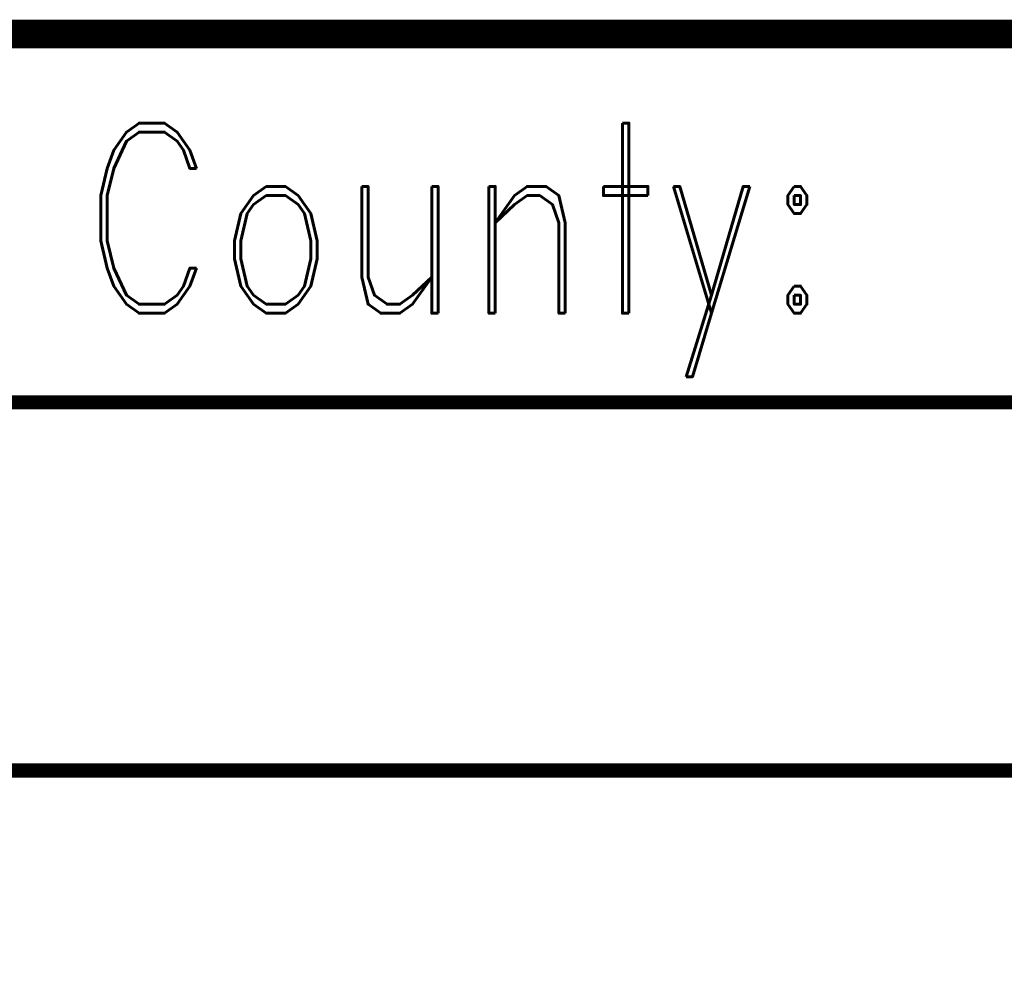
# Model space of a CAD drawing. Extents: x -2 to 113, y -136 to 16.
# Tile 479 of 541: x 55.95 to 63.03, y 3.54 to 10.35. Entities that reach past the tile are written whole.
import ezdxf
from ezdxf.enums import TextEntityAlignment as Align

# ---------------------------------------------------------------- set-up
doc = ezdxf.new("R2010")
doc.units = 0
doc.header["$MEASUREMENT"] = 0
doc.linetypes.add('SOLID', pattern=[0])
doc.layers.get('0').update_dxf_attribs({"linetype": 'SOLID'})
for name, color, linetype in [('1', 7, 'SOLID'), ('10', 7, 'SOLID'), ('11', 7, 'SOLID'), ('12', 7, 'SOLID'), ('13', 7, 'SOLID'), ('14', 7, 'SOLID'), ('15', 7, 'SOLID'), ('16', 7, 'SOLID'), ('17', 7, 'SOLID'), ('18', 7, 'SOLID'), ('19', 7, 'SOLID'), ('2', 7, 'SOLID'), ('20', 7, 'SOLID'), ('21', 7, 'SOLID'), ('22', 7, 'SOLID'), ('23', 7, 'SOLID'), ('24', 7, 'SOLID'), ('25', 7, 'SOLID'), ('26', 7, 'SOLID'), ('27', 7, 'SOLID'), ('28', 7, 'SOLID'), ('29', 7, 'SOLID'), ('3', 7, 'SOLID'), ('30', 7, 'SOLID'), ('31', 7, 'SOLID'), ('32', 7, 'SOLID'), ('33', 7, 'SOLID'), ('34', 7, 'SOLID'), ('35', 7, 'SOLID'), ('36', 7, 'SOLID'), ('37', 7, 'SOLID'), ('38', 7, 'SOLID'), ('39', 7, 'SOLID'), ('4', 7, 'SOLID'), ('40', 7, 'SOLID'), ('41', 7, 'SOLID'), ('42', 7, 'SOLID'), ('43', 7, 'SOLID'), ('44', 7, 'SOLID'), ('45', 7, 'SOLID'), ('46', 7, 'SOLID'), ('47', 7, 'SOLID'), ('48', 7, 'SOLID'), ('49', 7, 'SOLID'), ('5', 7, 'SOLID'), ('50', 7, 'SOLID'), ('51', 7, 'SOLID'), ('52', 7, 'SOLID'), ('53', 7, 'SOLID'), ('54', 7, 'SOLID'), ('55', 7, 'SOLID'), ('56', 7, 'SOLID'), ('57', 7, 'SOLID'), ('58', 7, 'SOLID'), ('59', 7, 'SOLID'), ('6', 7, 'SOLID'), ('60', 7, 'SOLID'), ('61', 7, 'SOLID'), ('62', 7, 'SOLID'), ('63', 7, 'SOLID'), ('64', 7, 'SOLID'), ('65', 7, 'SOLID'), ('66', 7, 'SOLID'), ('67', 7, 'SOLID'), ('68', 7, 'SOLID'), ('7', 7, 'SOLID'), ('8', 7, 'SOLID'), ('9', 7, 'SOLID')]:
    doc.layers.add(name, color=color, linetype=linetype)
doc.styles.add('ROMAND', font='romand', dxfattribs={"height": 1})

msp = doc.modelspace()

# ---------------------------------------------------------------- linework, layer by layer
at = {"color": 7, "linetype": 'SOLID'}
for points, const_width in [([(-0.2175, -125.6385), (111.5472, -125.6385), (111.5472, 10.2438), (-0.2175, 10.2438), (-0.2175, -125.6385)], 0.2059), ([(-0.2175, 7.5968), (111.5472, 7.5968)], 0.1029), ([(-0.2175, 4.9497), (111.5472, 4.9497)], 0.1029)]:
    msp.add_lwpolyline(points, dxfattribs=dict(at, const_width=const_width))
at = {"layer": '1', "color": 7, "linetype": 'SOLID'}
for points, const_width in [([(-0.2175, -125.6385), (111.5472, -125.6385), (111.5472, 10.2438), (-0.2175, 10.2438), (-0.2175, -125.6385)], 0.2059), ([(-0.2175, 7.5968), (111.5472, 7.5968)], 0.1029), ([(-0.2175, 4.9497), (111.5472, 4.9497)], 0.1029)]:
    msp.add_lwpolyline(points, dxfattribs=dict(at, const_width=const_width))
at = {"layer": '10', "color": 7, "linetype": 'SOLID'}
for points, const_width in [([(-0.2175, -125.6385), (111.5472, -125.6385), (111.5472, 10.2438), (-0.2175, 10.2438), (-0.2175, -125.6385)], 0.2059), ([(-0.2175, 7.5968), (111.5472, 7.5968)], 0.1029), ([(-0.2175, 4.9497), (111.5472, 4.9497)], 0.1029)]:
    msp.add_lwpolyline(points, dxfattribs=dict(at, const_width=const_width))
at = {"layer": '11', "color": 7, "linetype": 'SOLID'}
for points, const_width in [([(-0.2175, -125.6385), (111.5472, -125.6385), (111.5472, 10.2438), (-0.2175, 10.2438), (-0.2175, -125.6385)], 0.2059), ([(-0.2175, 7.5968), (111.5472, 7.5968)], 0.1029), ([(-0.2175, 4.9497), (111.5472, 4.9497)], 0.1029)]:
    msp.add_lwpolyline(points, dxfattribs=dict(at, const_width=const_width))
at = {"layer": '12', "color": 7, "linetype": 'SOLID'}
for points, const_width in [([(-0.2175, -125.6385), (111.5472, -125.6385), (111.5472, 10.2438), (-0.2175, 10.2438), (-0.2175, -125.6385)], 0.2059), ([(-0.2175, 7.5968), (111.5472, 7.5968)], 0.1029), ([(-0.2175, 4.9497), (111.5472, 4.9497)], 0.1029)]:
    msp.add_lwpolyline(points, dxfattribs=dict(at, const_width=const_width))
at = {"layer": '13', "color": 7, "linetype": 'SOLID'}
for points, const_width in [([(-0.2175, -125.6385), (111.5472, -125.6385), (111.5472, 10.2438), (-0.2175, 10.2438), (-0.2175, -125.6385)], 0.2059), ([(-0.2175, 7.5968), (111.5472, 7.5968)], 0.1029), ([(-0.2175, 4.9497), (111.5472, 4.9497)], 0.1029)]:
    msp.add_lwpolyline(points, dxfattribs=dict(at, const_width=const_width))
at = {"layer": '14', "color": 7, "linetype": 'SOLID'}
for points, const_width in [([(-0.2175, -125.6385), (111.5472, -125.6385), (111.5472, 10.2438), (-0.2175, 10.2438), (-0.2175, -125.6385)], 0.2059), ([(-0.2175, 7.5968), (111.5472, 7.5968)], 0.1029), ([(-0.2175, 4.9497), (111.5472, 4.9497)], 0.1029)]:
    msp.add_lwpolyline(points, dxfattribs=dict(at, const_width=const_width))
at = {"layer": '15', "color": 7, "linetype": 'SOLID'}
for points, const_width in [([(-0.2175, -125.6385), (111.5472, -125.6385), (111.5472, 10.2438), (-0.2175, 10.2438), (-0.2175, -125.6385)], 0.2059), ([(-0.2175, 7.5968), (111.5472, 7.5968)], 0.1029), ([(-0.2175, 4.9497), (111.5472, 4.9497)], 0.1029)]:
    msp.add_lwpolyline(points, dxfattribs=dict(at, const_width=const_width))
at = {"layer": '16', "color": 7, "linetype": 'SOLID'}
for points, const_width in [([(-0.2175, -125.6385), (111.5472, -125.6385), (111.5472, 10.2438), (-0.2175, 10.2438), (-0.2175, -125.6385)], 0.2059), ([(-0.2175, 7.5968), (111.5472, 7.5968)], 0.1029), ([(-0.2175, 4.9497), (111.5472, 4.9497)], 0.1029)]:
    msp.add_lwpolyline(points, dxfattribs=dict(at, const_width=const_width))
at = {"layer": '17', "color": 7, "linetype": 'SOLID'}
for points, const_width in [([(-0.2175, -125.6385), (111.5472, -125.6385), (111.5472, 10.2438), (-0.2175, 10.2438), (-0.2175, -125.6385)], 0.2059), ([(-0.2175, 7.5968), (111.5472, 7.5968)], 0.1029), ([(-0.2175, 4.9497), (111.5472, 4.9497)], 0.1029)]:
    msp.add_lwpolyline(points, dxfattribs=dict(at, const_width=const_width))
at = {"layer": '18', "color": 7, "linetype": 'SOLID'}
for points, const_width in [([(-0.2175, -125.6385), (111.5472, -125.6385), (111.5472, 10.2438), (-0.2175, 10.2438), (-0.2175, -125.6385)], 0.2059), ([(-0.2175, 7.5968), (111.5472, 7.5968)], 0.1029), ([(-0.2175, 4.9497), (111.5472, 4.9497)], 0.1029)]:
    msp.add_lwpolyline(points, dxfattribs=dict(at, const_width=const_width))
at = {"layer": '19', "color": 7, "linetype": 'SOLID'}
for points, const_width in [([(-0.2175, -125.6385), (111.5472, -125.6385), (111.5472, 10.2438), (-0.2175, 10.2438), (-0.2175, -125.6385)], 0.2059), ([(-0.2175, 7.5968), (111.5472, 7.5968)], 0.1029), ([(-0.2175, 4.9497), (111.5472, 4.9497)], 0.1029)]:
    msp.add_lwpolyline(points, dxfattribs=dict(at, const_width=const_width))
at = {"layer": '2', "color": 7, "linetype": 'SOLID'}
for points, const_width in [([(-0.2175, -125.6385), (111.5472, -125.6385), (111.5472, 10.2438), (-0.2175, 10.2438), (-0.2175, -125.6385)], 0.2059), ([(-0.2175, 7.5968), (111.5472, 7.5968)], 0.1029), ([(-0.2175, 4.9497), (111.5472, 4.9497)], 0.1029)]:
    msp.add_lwpolyline(points, dxfattribs=dict(at, const_width=const_width))
at = {"layer": '20', "color": 7, "linetype": 'SOLID'}
for points, const_width in [([(-0.2175, -125.6385), (111.5472, -125.6385), (111.5472, 10.2438), (-0.2175, 10.2438), (-0.2175, -125.6385)], 0.2059), ([(-0.2175, 7.5968), (111.5472, 7.5968)], 0.1029), ([(-0.2175, 4.9497), (111.5472, 4.9497)], 0.1029)]:
    msp.add_lwpolyline(points, dxfattribs=dict(at, const_width=const_width))
at = {"layer": '21', "color": 7, "linetype": 'SOLID'}
for points, const_width in [([(-0.2175, -125.6385), (111.5472, -125.6385), (111.5472, 10.2438), (-0.2175, 10.2438), (-0.2175, -125.6385)], 0.2059), ([(-0.2175, 7.5968), (111.5472, 7.5968)], 0.1029), ([(-0.2175, 4.9497), (111.5472, 4.9497)], 0.1029)]:
    msp.add_lwpolyline(points, dxfattribs=dict(at, const_width=const_width))
at = {"layer": '22', "color": 7, "linetype": 'SOLID'}
for points, const_width in [([(-0.2175, -125.6385), (111.5472, -125.6385), (111.5472, 10.2438), (-0.2175, 10.2438), (-0.2175, -125.6385)], 0.2059), ([(-0.2175, 7.5968), (111.5472, 7.5968)], 0.1029), ([(-0.2175, 4.9497), (111.5472, 4.9497)], 0.1029)]:
    msp.add_lwpolyline(points, dxfattribs=dict(at, const_width=const_width))
at = {"layer": '23', "color": 7, "linetype": 'SOLID'}
for points, const_width in [([(-0.2175, -125.6385), (111.5472, -125.6385), (111.5472, 10.2438), (-0.2175, 10.2438), (-0.2175, -125.6385)], 0.2059), ([(-0.2175, 7.5968), (111.5472, 7.5968)], 0.1029), ([(-0.2175, 4.9497), (111.5472, 4.9497)], 0.1029)]:
    msp.add_lwpolyline(points, dxfattribs=dict(at, const_width=const_width))
at = {"layer": '24', "color": 7, "linetype": 'SOLID'}
for points, const_width in [([(-0.2175, -125.6385), (111.5472, -125.6385), (111.5472, 10.2438), (-0.2175, 10.2438), (-0.2175, -125.6385)], 0.2059), ([(-0.2175, 7.5968), (111.5472, 7.5968)], 0.1029), ([(-0.2175, 4.9497), (111.5472, 4.9497)], 0.1029)]:
    msp.add_lwpolyline(points, dxfattribs=dict(at, const_width=const_width))
at = {"layer": '25', "color": 7, "linetype": 'SOLID'}
for points, const_width in [([(-0.2175, -125.6385), (111.5472, -125.6385), (111.5472, 10.2438), (-0.2175, 10.2438), (-0.2175, -125.6385)], 0.2059), ([(-0.2175, 7.5968), (111.5472, 7.5968)], 0.1029), ([(-0.2175, 4.9497), (111.5472, 4.9497)], 0.1029)]:
    msp.add_lwpolyline(points, dxfattribs=dict(at, const_width=const_width))
at = {"layer": '26', "color": 7, "linetype": 'SOLID'}
for points, const_width in [([(-0.2175, -125.6385), (111.5472, -125.6385), (111.5472, 10.2438), (-0.2175, 10.2438), (-0.2175, -125.6385)], 0.2059), ([(-0.2175, 7.5968), (111.5472, 7.5968)], 0.1029), ([(-0.2175, 4.9497), (111.5472, 4.9497)], 0.1029)]:
    msp.add_lwpolyline(points, dxfattribs=dict(at, const_width=const_width))
at = {"layer": '27', "color": 7, "linetype": 'SOLID'}
for points, const_width in [([(-0.2175, -125.6385), (111.5472, -125.6385), (111.5472, 10.2438), (-0.2175, 10.2438), (-0.2175, -125.6385)], 0.2059), ([(-0.2175, 7.5968), (111.5472, 7.5968)], 0.1029), ([(-0.2175, 4.9497), (111.5472, 4.9497)], 0.1029)]:
    msp.add_lwpolyline(points, dxfattribs=dict(at, const_width=const_width))
at = {"layer": '28', "color": 7, "linetype": 'SOLID'}
for points, const_width in [([(-0.2175, -125.6385), (111.5472, -125.6385), (111.5472, 10.2438), (-0.2175, 10.2438), (-0.2175, -125.6385)], 0.2059), ([(-0.2175, 7.5968), (111.5472, 7.5968)], 0.1029), ([(-0.2175, 4.9497), (111.5472, 4.9497)], 0.1029)]:
    msp.add_lwpolyline(points, dxfattribs=dict(at, const_width=const_width))
at = {"layer": '29', "color": 7, "linetype": 'SOLID'}
for points, const_width in [([(-0.2175, -125.6385), (111.5472, -125.6385), (111.5472, 10.2438), (-0.2175, 10.2438), (-0.2175, -125.6385)], 0.2059), ([(-0.2175, 7.5968), (111.5472, 7.5968)], 0.1029), ([(-0.2175, 4.9497), (111.5472, 4.9497)], 0.1029)]:
    msp.add_lwpolyline(points, dxfattribs=dict(at, const_width=const_width))
at = {"layer": '3', "color": 7, "linetype": 'SOLID'}
for points, const_width in [([(-0.2175, -125.6385), (111.5472, -125.6385), (111.5472, 10.2438), (-0.2175, 10.2438), (-0.2175, -125.6385)], 0.2059), ([(-0.2175, 7.5968), (111.5472, 7.5968)], 0.1029), ([(-0.2175, 4.9497), (111.5472, 4.9497)], 0.1029)]:
    msp.add_lwpolyline(points, dxfattribs=dict(at, const_width=const_width))
at = {"layer": '30', "color": 7, "linetype": 'SOLID'}
for points, const_width in [([(-0.2175, -125.6385), (111.5472, -125.6385), (111.5472, 10.2438), (-0.2175, 10.2438), (-0.2175, -125.6385)], 0.2059), ([(-0.2175, 7.5968), (111.5472, 7.5968)], 0.1029), ([(-0.2175, 4.9497), (111.5472, 4.9497)], 0.1029)]:
    msp.add_lwpolyline(points, dxfattribs=dict(at, const_width=const_width))
at = {"layer": '31', "color": 7, "linetype": 'SOLID'}
for points, const_width in [([(-0.2175, -125.6385), (111.5472, -125.6385), (111.5472, 10.2438), (-0.2175, 10.2438), (-0.2175, -125.6385)], 0.2059), ([(-0.2175, 7.5968), (111.5472, 7.5968)], 0.1029), ([(-0.2175, 4.9497), (111.5472, 4.9497)], 0.1029)]:
    msp.add_lwpolyline(points, dxfattribs=dict(at, const_width=const_width))
at = {"layer": '32', "color": 7, "linetype": 'SOLID'}
for points, const_width in [([(-0.2175, -125.6385), (111.5472, -125.6385), (111.5472, 10.2438), (-0.2175, 10.2438), (-0.2175, -125.6385)], 0.2059), ([(-0.2175, 7.5968), (111.5472, 7.5968)], 0.1029), ([(-0.2175, 4.9497), (111.5472, 4.9497)], 0.1029)]:
    msp.add_lwpolyline(points, dxfattribs=dict(at, const_width=const_width))
at = {"layer": '33', "color": 7, "linetype": 'SOLID'}
for points, const_width in [([(-0.2175, -125.6385), (111.5472, -125.6385), (111.5472, 10.2438), (-0.2175, 10.2438), (-0.2175, -125.6385)], 0.2059), ([(-0.2175, 7.5968), (111.5472, 7.5968)], 0.1029), ([(-0.2175, 4.9497), (111.5472, 4.9497)], 0.1029)]:
    msp.add_lwpolyline(points, dxfattribs=dict(at, const_width=const_width))
at = {"layer": '34', "color": 7, "linetype": 'SOLID'}
for points, const_width in [([(-0.2175, -125.6385), (111.5472, -125.6385), (111.5472, 10.2438), (-0.2175, 10.2438), (-0.2175, -125.6385)], 0.2059), ([(-0.2175, 7.5968), (111.5472, 7.5968)], 0.1029), ([(-0.2175, 4.9497), (111.5472, 4.9497)], 0.1029)]:
    msp.add_lwpolyline(points, dxfattribs=dict(at, const_width=const_width))
at = {"layer": '35', "color": 7, "linetype": 'SOLID'}
for points, const_width in [([(-0.2175, -125.6385), (111.5472, -125.6385), (111.5472, 10.2438), (-0.2175, 10.2438), (-0.2175, -125.6385)], 0.2059), ([(-0.2175, 7.5968), (111.5472, 7.5968)], 0.1029), ([(-0.2175, 4.9497), (111.5472, 4.9497)], 0.1029)]:
    msp.add_lwpolyline(points, dxfattribs=dict(at, const_width=const_width))
at = {"layer": '36', "color": 7, "linetype": 'SOLID'}
for points, const_width in [([(-0.2175, -125.6385), (111.5472, -125.6385), (111.5472, 10.2438), (-0.2175, 10.2438), (-0.2175, -125.6385)], 0.2059), ([(-0.2175, 7.5968), (111.5472, 7.5968)], 0.1029), ([(-0.2175, 4.9497), (111.5472, 4.9497)], 0.1029)]:
    msp.add_lwpolyline(points, dxfattribs=dict(at, const_width=const_width))
at = {"layer": '37', "color": 7, "linetype": 'SOLID'}
for points, const_width in [([(-0.2175, -125.6385), (111.5472, -125.6385), (111.5472, 10.2438), (-0.2175, 10.2438), (-0.2175, -125.6385)], 0.2059), ([(-0.2175, 7.5968), (111.5472, 7.5968)], 0.1029), ([(-0.2175, 4.9497), (111.5472, 4.9497)], 0.1029)]:
    msp.add_lwpolyline(points, dxfattribs=dict(at, const_width=const_width))
at = {"layer": '38', "color": 7, "linetype": 'SOLID'}
for points, const_width in [([(-0.2175, -125.6385), (111.5472, -125.6385), (111.5472, 10.2438), (-0.2175, 10.2438), (-0.2175, -125.6385)], 0.2059), ([(-0.2175, 7.5968), (111.5472, 7.5968)], 0.1029), ([(-0.2175, 4.9497), (111.5472, 4.9497)], 0.1029)]:
    msp.add_lwpolyline(points, dxfattribs=dict(at, const_width=const_width))
at = {"layer": '39', "color": 7, "linetype": 'SOLID'}
for points, const_width in [([(-0.2175, -125.6385), (111.5472, -125.6385), (111.5472, 10.2438), (-0.2175, 10.2438), (-0.2175, -125.6385)], 0.2059), ([(-0.2175, 7.5968), (111.5472, 7.5968)], 0.1029), ([(-0.2175, 4.9497), (111.5472, 4.9497)], 0.1029)]:
    msp.add_lwpolyline(points, dxfattribs=dict(at, const_width=const_width))
at = {"layer": '4', "color": 7, "linetype": 'SOLID'}
for points, const_width in [([(-0.2175, -125.6385), (111.5472, -125.6385), (111.5472, 10.2438), (-0.2175, 10.2438), (-0.2175, -125.6385)], 0.2059), ([(-0.2175, 7.5968), (111.5472, 7.5968)], 0.1029), ([(-0.2175, 4.9497), (111.5472, 4.9497)], 0.1029)]:
    msp.add_lwpolyline(points, dxfattribs=dict(at, const_width=const_width))
at = {"layer": '40', "color": 7, "linetype": 'SOLID'}
for points, const_width in [([(-0.2175, -125.6385), (111.5472, -125.6385), (111.5472, 10.2438), (-0.2175, 10.2438), (-0.2175, -125.6385)], 0.2059), ([(-0.2175, 7.5968), (111.5472, 7.5968)], 0.1029), ([(-0.2175, 4.9497), (111.5472, 4.9497)], 0.1029)]:
    msp.add_lwpolyline(points, dxfattribs=dict(at, const_width=const_width))
at = {"layer": '41', "color": 7, "linetype": 'SOLID'}
for points, const_width in [([(-0.2175, -125.6385), (111.5472, -125.6385), (111.5472, 10.2438), (-0.2175, 10.2438), (-0.2175, -125.6385)], 0.2059), ([(-0.2175, 7.5968), (111.5472, 7.5968)], 0.1029), ([(-0.2175, 4.9497), (111.5472, 4.9497)], 0.1029)]:
    msp.add_lwpolyline(points, dxfattribs=dict(at, const_width=const_width))
at = {"layer": '42', "color": 7, "linetype": 'SOLID'}
for points, const_width in [([(-0.2175, -125.6385), (111.5472, -125.6385), (111.5472, 10.2438), (-0.2175, 10.2438), (-0.2175, -125.6385)], 0.2059), ([(-0.2175, 7.5968), (111.5472, 7.5968)], 0.1029), ([(-0.2175, 4.9497), (111.5472, 4.9497)], 0.1029)]:
    msp.add_lwpolyline(points, dxfattribs=dict(at, const_width=const_width))
at = {"layer": '43', "color": 7, "linetype": 'SOLID'}
for points, const_width in [([(-0.2175, -125.6385), (111.5472, -125.6385), (111.5472, 10.2438), (-0.2175, 10.2438), (-0.2175, -125.6385)], 0.2059), ([(-0.2175, 7.5968), (111.5472, 7.5968)], 0.1029), ([(-0.2175, 4.9497), (111.5472, 4.9497)], 0.1029)]:
    msp.add_lwpolyline(points, dxfattribs=dict(at, const_width=const_width))
at = {"layer": '44', "color": 7, "linetype": 'SOLID'}
for points, const_width in [([(-0.2175, -125.6385), (111.5472, -125.6385), (111.5472, 10.2438), (-0.2175, 10.2438), (-0.2175, -125.6385)], 0.2059), ([(-0.2175, 7.5968), (111.5472, 7.5968)], 0.1029), ([(-0.2175, 4.9497), (111.5472, 4.9497)], 0.1029)]:
    msp.add_lwpolyline(points, dxfattribs=dict(at, const_width=const_width))
at = {"layer": '45', "color": 7, "linetype": 'SOLID'}
for points, const_width in [([(-0.2175, -125.6385), (111.5472, -125.6385), (111.5472, 10.2438), (-0.2175, 10.2438), (-0.2175, -125.6385)], 0.2059), ([(-0.2175, 7.5968), (111.5472, 7.5968)], 0.1029), ([(-0.2175, 4.9497), (111.5472, 4.9497)], 0.1029)]:
    msp.add_lwpolyline(points, dxfattribs=dict(at, const_width=const_width))
at = {"layer": '46', "color": 7, "linetype": 'SOLID'}
for points, const_width in [([(-0.2175, -125.6385), (111.5472, -125.6385), (111.5472, 10.2438), (-0.2175, 10.2438), (-0.2175, -125.6385)], 0.2059), ([(-0.2175, 7.5968), (111.5472, 7.5968)], 0.1029), ([(-0.2175, 4.9497), (111.5472, 4.9497)], 0.1029)]:
    msp.add_lwpolyline(points, dxfattribs=dict(at, const_width=const_width))
at = {"layer": '47', "color": 7, "linetype": 'SOLID'}
for points, const_width in [([(-0.2175, -125.6385), (111.5472, -125.6385), (111.5472, 10.2438), (-0.2175, 10.2438), (-0.2175, -125.6385)], 0.2059), ([(-0.2175, 7.5968), (111.5472, 7.5968)], 0.1029), ([(-0.2175, 4.9497), (111.5472, 4.9497)], 0.1029)]:
    msp.add_lwpolyline(points, dxfattribs=dict(at, const_width=const_width))
at = {"layer": '48', "color": 7, "linetype": 'SOLID'}
for points, const_width in [([(-0.2175, -125.6385), (111.5472, -125.6385), (111.5472, 10.2438), (-0.2175, 10.2438), (-0.2175, -125.6385)], 0.2059), ([(-0.2175, 7.5968), (111.5472, 7.5968)], 0.1029), ([(-0.2175, 4.9497), (111.5472, 4.9497)], 0.1029)]:
    msp.add_lwpolyline(points, dxfattribs=dict(at, const_width=const_width))
at = {"layer": '49', "color": 7, "linetype": 'SOLID'}
for points, const_width in [([(-0.2175, -125.6385), (111.5472, -125.6385), (111.5472, 10.2438), (-0.2175, 10.2438), (-0.2175, -125.6385)], 0.2059), ([(-0.2175, 7.5968), (111.5472, 7.5968)], 0.1029), ([(-0.2175, 4.9497), (111.5472, 4.9497)], 0.1029)]:
    msp.add_lwpolyline(points, dxfattribs=dict(at, const_width=const_width))
at = {"layer": '5', "color": 7, "linetype": 'SOLID'}
for points, const_width in [([(-0.2175, -125.6385), (111.5472, -125.6385), (111.5472, 10.2438), (-0.2175, 10.2438), (-0.2175, -125.6385)], 0.2059), ([(-0.2175, 7.5968), (111.5472, 7.5968)], 0.1029), ([(-0.2175, 4.9497), (111.5472, 4.9497)], 0.1029)]:
    msp.add_lwpolyline(points, dxfattribs=dict(at, const_width=const_width))
at = {"layer": '50', "color": 7, "linetype": 'SOLID'}
for points, const_width in [([(-0.2175, -125.6385), (111.5472, -125.6385), (111.5472, 10.2438), (-0.2175, 10.2438), (-0.2175, -125.6385)], 0.2059), ([(-0.2175, 7.5968), (111.5472, 7.5968)], 0.1029), ([(-0.2175, 4.9497), (111.5472, 4.9497)], 0.1029)]:
    msp.add_lwpolyline(points, dxfattribs=dict(at, const_width=const_width))
at = {"layer": '51', "color": 7, "linetype": 'SOLID'}
for points, const_width in [([(-0.2175, -125.6385), (111.5472, -125.6385), (111.5472, 10.2438), (-0.2175, 10.2438), (-0.2175, -125.6385)], 0.2059), ([(-0.2175, 7.5968), (111.5472, 7.5968)], 0.1029), ([(-0.2175, 4.9497), (111.5472, 4.9497)], 0.1029)]:
    msp.add_lwpolyline(points, dxfattribs=dict(at, const_width=const_width))
at = {"layer": '52', "color": 7, "linetype": 'SOLID'}
for points, const_width in [([(-0.2175, -125.6385), (111.5472, -125.6385), (111.5472, 10.2438), (-0.2175, 10.2438), (-0.2175, -125.6385)], 0.2059), ([(-0.2175, 7.5968), (111.5472, 7.5968)], 0.1029), ([(-0.2175, 4.9497), (111.5472, 4.9497)], 0.1029)]:
    msp.add_lwpolyline(points, dxfattribs=dict(at, const_width=const_width))
at = {"layer": '53', "color": 7, "linetype": 'SOLID'}
for points, const_width in [([(-0.2175, -125.6385), (111.5472, -125.6385), (111.5472, 10.2438), (-0.2175, 10.2438), (-0.2175, -125.6385)], 0.2059), ([(-0.2175, 7.5968), (111.5472, 7.5968)], 0.1029), ([(-0.2175, 4.9497), (111.5472, 4.9497)], 0.1029)]:
    msp.add_lwpolyline(points, dxfattribs=dict(at, const_width=const_width))
at = {"layer": '54', "color": 7, "linetype": 'SOLID'}
for points, const_width in [([(-0.2175, -125.6385), (111.5472, -125.6385), (111.5472, 10.2438), (-0.2175, 10.2438), (-0.2175, -125.6385)], 0.2059), ([(-0.2175, 7.5968), (111.5472, 7.5968)], 0.1029), ([(-0.2175, 4.9497), (111.5472, 4.9497)], 0.1029)]:
    msp.add_lwpolyline(points, dxfattribs=dict(at, const_width=const_width))
at = {"layer": '55', "color": 7, "linetype": 'SOLID'}
for points, const_width in [([(-0.2175, -125.6385), (111.5472, -125.6385), (111.5472, 10.2438), (-0.2175, 10.2438), (-0.2175, -125.6385)], 0.2059), ([(-0.2175, 7.5968), (111.5472, 7.5968)], 0.1029), ([(-0.2175, 4.9497), (111.5472, 4.9497)], 0.1029)]:
    msp.add_lwpolyline(points, dxfattribs=dict(at, const_width=const_width))
at = {"layer": '56', "color": 7, "linetype": 'SOLID'}
for points, const_width in [([(-0.2175, -125.6385), (111.5472, -125.6385), (111.5472, 10.2438), (-0.2175, 10.2438), (-0.2175, -125.6385)], 0.2059), ([(-0.2175, 7.5968), (111.5472, 7.5968)], 0.1029), ([(-0.2175, 4.9497), (111.5472, 4.9497)], 0.1029)]:
    msp.add_lwpolyline(points, dxfattribs=dict(at, const_width=const_width))
at = {"layer": '57', "color": 7, "linetype": 'SOLID'}
for points, const_width in [([(-0.2175, -125.6385), (111.5472, -125.6385), (111.5472, 10.2438), (-0.2175, 10.2438), (-0.2175, -125.6385)], 0.2059), ([(-0.2175, 7.5968), (111.5472, 7.5968)], 0.1029), ([(-0.2175, 4.9497), (111.5472, 4.9497)], 0.1029)]:
    msp.add_lwpolyline(points, dxfattribs=dict(at, const_width=const_width))
at = {"layer": '58', "color": 7, "linetype": 'SOLID'}
for points, const_width in [([(-0.2175, -125.6385), (111.5472, -125.6385), (111.5472, 10.2438), (-0.2175, 10.2438), (-0.2175, -125.6385)], 0.2059), ([(-0.2175, 7.5968), (111.5472, 7.5968)], 0.1029), ([(-0.2175, 4.9497), (111.5472, 4.9497)], 0.1029)]:
    msp.add_lwpolyline(points, dxfattribs=dict(at, const_width=const_width))
at = {"layer": '59', "color": 7, "linetype": 'SOLID'}
for points, const_width in [([(-0.2175, -125.6385), (111.5472, -125.6385), (111.5472, 10.2438), (-0.2175, 10.2438), (-0.2175, -125.6385)], 0.2059), ([(-0.2175, 7.5968), (111.5472, 7.5968)], 0.1029), ([(-0.2175, 4.9497), (111.5472, 4.9497)], 0.1029)]:
    msp.add_lwpolyline(points, dxfattribs=dict(at, const_width=const_width))
at = {"layer": '6', "color": 7, "linetype": 'SOLID'}
for points, const_width in [([(-0.2175, -125.6385), (111.5472, -125.6385), (111.5472, 10.2438), (-0.2175, 10.2438), (-0.2175, -125.6385)], 0.2059), ([(-0.2175, 7.5968), (111.5472, 7.5968)], 0.1029), ([(-0.2175, 4.9497), (111.5472, 4.9497)], 0.1029)]:
    msp.add_lwpolyline(points, dxfattribs=dict(at, const_width=const_width))
at = {"layer": '60', "color": 7, "linetype": 'SOLID'}
for points, const_width in [([(-0.2175, -125.6385), (111.5472, -125.6385), (111.5472, 10.2438), (-0.2175, 10.2438), (-0.2175, -125.6385)], 0.2059), ([(-0.2175, 7.5968), (111.5472, 7.5968)], 0.1029), ([(-0.2175, 4.9497), (111.5472, 4.9497)], 0.1029)]:
    msp.add_lwpolyline(points, dxfattribs=dict(at, const_width=const_width))
at = {"layer": '61', "color": 7, "linetype": 'SOLID'}
for points, const_width in [([(-0.2175, -125.6385), (111.5472, -125.6385), (111.5472, 10.2438), (-0.2175, 10.2438), (-0.2175, -125.6385)], 0.2059), ([(-0.2175, 7.5968), (111.5472, 7.5968)], 0.1029), ([(-0.2175, 4.9497), (111.5472, 4.9497)], 0.1029)]:
    msp.add_lwpolyline(points, dxfattribs=dict(at, const_width=const_width))
at = {"layer": '62', "color": 7, "linetype": 'SOLID'}
for points, const_width in [([(-0.2175, -125.6385), (111.5472, -125.6385), (111.5472, 10.2438), (-0.2175, 10.2438), (-0.2175, -125.6385)], 0.2059), ([(-0.2175, 7.5968), (111.5472, 7.5968)], 0.1029), ([(-0.2175, 4.9497), (111.5472, 4.9497)], 0.1029)]:
    msp.add_lwpolyline(points, dxfattribs=dict(at, const_width=const_width))
at = {"layer": '63', "color": 7, "linetype": 'SOLID'}
for points, const_width in [([(-0.2175, -125.6385), (111.5472, -125.6385), (111.5472, 10.2438), (-0.2175, 10.2438), (-0.2175, -125.6385)], 0.2059), ([(-0.2175, 7.5968), (111.5472, 7.5968)], 0.1029), ([(-0.2175, 4.9497), (111.5472, 4.9497)], 0.1029)]:
    msp.add_lwpolyline(points, dxfattribs=dict(at, const_width=const_width))
at = {"layer": '64', "color": 7, "linetype": 'SOLID'}
for points, const_width in [([(-0.2175, -125.6385), (111.5472, -125.6385), (111.5472, 10.2438), (-0.2175, 10.2438), (-0.2175, -125.6385)], 0.2059), ([(-0.2175, 7.5968), (111.5472, 7.5968)], 0.1029), ([(-0.2175, 4.9497), (111.5472, 4.9497)], 0.1029)]:
    msp.add_lwpolyline(points, dxfattribs=dict(at, const_width=const_width))
at = {"layer": '65', "color": 7, "linetype": 'SOLID'}
for points, const_width in [([(-0.2175, -125.6385), (111.5472, -125.6385), (111.5472, 10.2438), (-0.2175, 10.2438), (-0.2175, -125.6385)], 0.2059), ([(-0.2175, 7.5968), (111.5472, 7.5968)], 0.1029), ([(-0.2175, 4.9497), (111.5472, 4.9497)], 0.1029)]:
    msp.add_lwpolyline(points, dxfattribs=dict(at, const_width=const_width))
at = {"layer": '66', "color": 7, "linetype": 'SOLID'}
for points, const_width in [([(-0.2175, -125.6385), (111.5472, -125.6385), (111.5472, 10.2438), (-0.2175, 10.2438), (-0.2175, -125.6385)], 0.2059), ([(-0.2175, 7.5968), (111.5472, 7.5968)], 0.1029), ([(-0.2175, 4.9497), (111.5472, 4.9497)], 0.1029)]:
    msp.add_lwpolyline(points, dxfattribs=dict(at, const_width=const_width))
at = {"layer": '67', "color": 7, "linetype": 'SOLID'}
for points, const_width in [([(-0.2175, -125.6385), (111.5472, -125.6385), (111.5472, 10.2438), (-0.2175, 10.2438), (-0.2175, -125.6385)], 0.2059), ([(-0.2175, 7.5968), (111.5472, 7.5968)], 0.1029), ([(-0.2175, 4.9497), (111.5472, 4.9497)], 0.1029)]:
    msp.add_lwpolyline(points, dxfattribs=dict(at, const_width=const_width))
at = {"layer": '68', "color": 7, "linetype": 'SOLID'}
for points, const_width in [([(-0.2175, -125.6385), (111.5472, -125.6385), (111.5472, 10.2438), (-0.2175, 10.2438), (-0.2175, -125.6385)], 0.2059), ([(-0.2175, 7.5968), (111.5472, 7.5968)], 0.1029), ([(-0.2175, 4.9497), (111.5472, 4.9497)], 0.1029)]:
    msp.add_lwpolyline(points, dxfattribs=dict(at, const_width=const_width))
at = {"layer": '7', "color": 7, "linetype": 'SOLID'}
for points, const_width in [([(-0.2175, -125.6385), (111.5472, -125.6385), (111.5472, 10.2438), (-0.2175, 10.2438), (-0.2175, -125.6385)], 0.2059), ([(-0.2175, 7.5968), (111.5472, 7.5968)], 0.1029), ([(-0.2175, 4.9497), (111.5472, 4.9497)], 0.1029)]:
    msp.add_lwpolyline(points, dxfattribs=dict(at, const_width=const_width))
at = {"layer": '8', "color": 7, "linetype": 'SOLID'}
for points, const_width in [([(-0.2175, -125.6385), (111.5472, -125.6385), (111.5472, 10.2438), (-0.2175, 10.2438), (-0.2175, -125.6385)], 0.2059), ([(-0.2175, 7.5968), (111.5472, 7.5968)], 0.1029), ([(-0.2175, 4.9497), (111.5472, 4.9497)], 0.1029)]:
    msp.add_lwpolyline(points, dxfattribs=dict(at, const_width=const_width))
at = {"layer": '9', "color": 7, "linetype": 'SOLID'}
for points, const_width in [([(-0.2175, -125.6385), (111.5472, -125.6385), (111.5472, 10.2438), (-0.2175, 10.2438), (-0.2175, -125.6385)], 0.2059), ([(-0.2175, 7.5968), (111.5472, 7.5968)], 0.1029), ([(-0.2175, 4.9497), (111.5472, 4.9497)], 0.1029)]:
    msp.add_lwpolyline(points, dxfattribs=dict(at, const_width=const_width))

# ---------------------------------------------------------------- texts
at = {"color": 7, "style": 'ROMAND', "width": 0.78}
msp.add_text('County:', height=1.36765, dxfattribs=at).set_placement((56.4001, 8.9203), align=Align.MIDDLE_LEFT)
at = {"layer": '1', "color": 7, "style": 'ROMAND', "width": 0.78}
msp.add_text('County:', height=1.36765, dxfattribs=at).set_placement((56.4001, 8.9203), align=Align.MIDDLE_LEFT)
at = {"layer": '10', "color": 7, "style": 'ROMAND', "width": 0.78}
msp.add_text('County:', height=1.36765, dxfattribs=at).set_placement((56.4001, 8.9203), align=Align.MIDDLE_LEFT)
at = {"layer": '11', "color": 7, "style": 'ROMAND', "width": 0.78}
msp.add_text('County:', height=1.36765, dxfattribs=at).set_placement((56.4001, 8.9203), align=Align.MIDDLE_LEFT)
at = {"layer": '12', "color": 7, "style": 'ROMAND', "width": 0.78}
msp.add_text('County:', height=1.36765, dxfattribs=at).set_placement((56.4001, 8.9203), align=Align.MIDDLE_LEFT)
at = {"layer": '13', "color": 7, "style": 'ROMAND', "width": 0.78}
msp.add_text('County:', height=1.36765, dxfattribs=at).set_placement((56.4001, 8.9203), align=Align.MIDDLE_LEFT)
at = {"layer": '14', "color": 7, "style": 'ROMAND', "width": 0.78}
msp.add_text('County:', height=1.36765, dxfattribs=at).set_placement((56.4001, 8.9203), align=Align.MIDDLE_LEFT)
at = {"layer": '15', "color": 7, "style": 'ROMAND', "width": 0.78}
msp.add_text('County:', height=1.36765, dxfattribs=at).set_placement((56.4001, 8.9203), align=Align.MIDDLE_LEFT)
at = {"layer": '16', "color": 7, "style": 'ROMAND', "width": 0.78}
msp.add_text('County:', height=1.36765, dxfattribs=at).set_placement((56.4001, 8.9203), align=Align.MIDDLE_LEFT)
at = {"layer": '17', "color": 7, "style": 'ROMAND', "width": 0.78}
msp.add_text('County:', height=1.36765, dxfattribs=at).set_placement((56.4001, 8.9203), align=Align.MIDDLE_LEFT)
at = {"layer": '18', "color": 7, "style": 'ROMAND', "width": 0.78}
msp.add_text('County:', height=1.36765, dxfattribs=at).set_placement((56.4001, 8.9203), align=Align.MIDDLE_LEFT)
at = {"layer": '19', "color": 7, "style": 'ROMAND', "width": 0.78}
msp.add_text('County:', height=1.36765, dxfattribs=at).set_placement((56.4001, 8.9203), align=Align.MIDDLE_LEFT)
at = {"layer": '2', "color": 7, "style": 'ROMAND', "width": 0.78}
msp.add_text('County:', height=1.36765, dxfattribs=at).set_placement((56.4001, 8.9203), align=Align.MIDDLE_LEFT)
at = {"layer": '20', "color": 7, "style": 'ROMAND', "width": 0.78}
msp.add_text('County:', height=1.36765, dxfattribs=at).set_placement((56.4001, 8.9203), align=Align.MIDDLE_LEFT)
at = {"layer": '21', "color": 7, "style": 'ROMAND', "width": 0.78}
msp.add_text('County:', height=1.36765, dxfattribs=at).set_placement((56.4001, 8.9203), align=Align.MIDDLE_LEFT)
at = {"layer": '22', "color": 7, "style": 'ROMAND', "width": 0.78}
msp.add_text('County:', height=1.36765, dxfattribs=at).set_placement((56.4001, 8.9203), align=Align.MIDDLE_LEFT)
at = {"layer": '23', "color": 7, "style": 'ROMAND', "width": 0.78}
msp.add_text('County:', height=1.36765, dxfattribs=at).set_placement((56.4001, 8.9203), align=Align.MIDDLE_LEFT)
at = {"layer": '24', "color": 7, "style": 'ROMAND', "width": 0.78}
msp.add_text('County:', height=1.36765, dxfattribs=at).set_placement((56.4001, 8.9203), align=Align.MIDDLE_LEFT)
at = {"layer": '25', "color": 7, "style": 'ROMAND', "width": 0.78}
msp.add_text('County:', height=1.36765, dxfattribs=at).set_placement((56.4001, 8.9203), align=Align.MIDDLE_LEFT)
at = {"layer": '26', "color": 7, "style": 'ROMAND', "width": 0.78}
msp.add_text('County:', height=1.36765, dxfattribs=at).set_placement((56.4001, 8.9203), align=Align.MIDDLE_LEFT)
at = {"layer": '27', "color": 7, "style": 'ROMAND', "width": 0.78}
msp.add_text('County:', height=1.36765, dxfattribs=at).set_placement((56.4001, 8.9203), align=Align.MIDDLE_LEFT)
at = {"layer": '28', "color": 7, "style": 'ROMAND', "width": 0.78}
msp.add_text('County:', height=1.36765, dxfattribs=at).set_placement((56.4001, 8.9203), align=Align.MIDDLE_LEFT)
at = {"layer": '29', "color": 7, "style": 'ROMAND', "width": 0.78}
msp.add_text('County:', height=1.36765, dxfattribs=at).set_placement((56.4001, 8.9203), align=Align.MIDDLE_LEFT)
at = {"layer": '3', "color": 7, "style": 'ROMAND', "width": 0.78}
msp.add_text('County:', height=1.36765, dxfattribs=at).set_placement((56.4001, 8.9203), align=Align.MIDDLE_LEFT)
at = {"layer": '30', "color": 7, "style": 'ROMAND', "width": 0.78}
msp.add_text('County:', height=1.36765, dxfattribs=at).set_placement((56.4001, 8.9203), align=Align.MIDDLE_LEFT)
at = {"layer": '31', "color": 7, "style": 'ROMAND', "width": 0.78}
msp.add_text('County:', height=1.36765, dxfattribs=at).set_placement((56.4001, 8.9203), align=Align.MIDDLE_LEFT)
at = {"layer": '32', "color": 7, "style": 'ROMAND', "width": 0.78}
msp.add_text('County:', height=1.36765, dxfattribs=at).set_placement((56.4001, 8.9203), align=Align.MIDDLE_LEFT)
at = {"layer": '33', "color": 7, "style": 'ROMAND', "width": 0.78}
msp.add_text('County:', height=1.36765, dxfattribs=at).set_placement((56.4001, 8.9203), align=Align.MIDDLE_LEFT)
at = {"layer": '34', "color": 7, "style": 'ROMAND', "width": 0.78}
msp.add_text('County:', height=1.36765, dxfattribs=at).set_placement((56.4001, 8.9203), align=Align.MIDDLE_LEFT)
at = {"layer": '35', "color": 7, "style": 'ROMAND', "width": 0.78}
msp.add_text('County:', height=1.36765, dxfattribs=at).set_placement((56.4001, 8.9203), align=Align.MIDDLE_LEFT)
at = {"layer": '36', "color": 7, "style": 'ROMAND', "width": 0.78}
msp.add_text('County:', height=1.36765, dxfattribs=at).set_placement((56.4001, 8.9203), align=Align.MIDDLE_LEFT)
at = {"layer": '37', "color": 7, "style": 'ROMAND', "width": 0.78}
msp.add_text('County:', height=1.36765, dxfattribs=at).set_placement((56.4001, 8.9203), align=Align.MIDDLE_LEFT)
at = {"layer": '38', "color": 7, "style": 'ROMAND', "width": 0.78}
msp.add_text('County:', height=1.36765, dxfattribs=at).set_placement((56.4001, 8.9203), align=Align.MIDDLE_LEFT)
at = {"layer": '39', "color": 7, "style": 'ROMAND', "width": 0.78}
msp.add_text('County:', height=1.36765, dxfattribs=at).set_placement((56.4001, 8.9203), align=Align.MIDDLE_LEFT)
at = {"layer": '4', "color": 7, "style": 'ROMAND', "width": 0.78}
msp.add_text('County:', height=1.36765, dxfattribs=at).set_placement((56.4001, 8.9203), align=Align.MIDDLE_LEFT)
at = {"layer": '40', "color": 7, "style": 'ROMAND', "width": 0.78}
msp.add_text('County:', height=1.36765, dxfattribs=at).set_placement((56.4001, 8.9203), align=Align.MIDDLE_LEFT)
at = {"layer": '41', "color": 7, "style": 'ROMAND', "width": 0.78}
msp.add_text('County:', height=1.36765, dxfattribs=at).set_placement((56.4001, 8.9203), align=Align.MIDDLE_LEFT)
at = {"layer": '42', "color": 7, "style": 'ROMAND', "width": 0.78}
msp.add_text('County:', height=1.36765, dxfattribs=at).set_placement((56.4001, 8.9203), align=Align.MIDDLE_LEFT)
at = {"layer": '43', "color": 7, "style": 'ROMAND', "width": 0.78}
msp.add_text('County:', height=1.36765, dxfattribs=at).set_placement((56.4001, 8.9203), align=Align.MIDDLE_LEFT)
at = {"layer": '44', "color": 7, "style": 'ROMAND', "width": 0.78}
msp.add_text('County:', height=1.36765, dxfattribs=at).set_placement((56.4001, 8.9203), align=Align.MIDDLE_LEFT)
at = {"layer": '45', "color": 7, "style": 'ROMAND', "width": 0.78}
msp.add_text('County:', height=1.36765, dxfattribs=at).set_placement((56.4001, 8.9203), align=Align.MIDDLE_LEFT)
at = {"layer": '46', "color": 7, "style": 'ROMAND', "width": 0.78}
msp.add_text('County:', height=1.36765, dxfattribs=at).set_placement((56.4001, 8.9203), align=Align.MIDDLE_LEFT)
at = {"layer": '47', "color": 7, "style": 'ROMAND', "width": 0.78}
msp.add_text('County:', height=1.36765, dxfattribs=at).set_placement((56.4001, 8.9203), align=Align.MIDDLE_LEFT)
at = {"layer": '48', "color": 7, "style": 'ROMAND', "width": 0.78}
msp.add_text('County:', height=1.36765, dxfattribs=at).set_placement((56.4001, 8.9203), align=Align.MIDDLE_LEFT)
at = {"layer": '49', "color": 7, "style": 'ROMAND', "width": 0.78}
msp.add_text('County:', height=1.36765, dxfattribs=at).set_placement((56.4001, 8.9203), align=Align.MIDDLE_LEFT)
at = {"layer": '5', "color": 7, "style": 'ROMAND', "width": 0.78}
msp.add_text('County:', height=1.36765, dxfattribs=at).set_placement((56.4001, 8.9203), align=Align.MIDDLE_LEFT)
at = {"layer": '50', "color": 7, "style": 'ROMAND', "width": 0.78}
msp.add_text('County:', height=1.36765, dxfattribs=at).set_placement((56.4001, 8.9203), align=Align.MIDDLE_LEFT)
at = {"layer": '51', "color": 7, "style": 'ROMAND', "width": 0.78}
msp.add_text('County:', height=1.36765, dxfattribs=at).set_placement((56.4001, 8.9203), align=Align.MIDDLE_LEFT)
at = {"layer": '52', "color": 7, "style": 'ROMAND', "width": 0.78}
msp.add_text('County:', height=1.36765, dxfattribs=at).set_placement((56.4001, 8.9203), align=Align.MIDDLE_LEFT)
at = {"layer": '53', "color": 7, "style": 'ROMAND', "width": 0.78}
msp.add_text('County:', height=1.36765, dxfattribs=at).set_placement((56.4001, 8.9203), align=Align.MIDDLE_LEFT)
at = {"layer": '54', "color": 7, "style": 'ROMAND', "width": 0.78}
msp.add_text('County:', height=1.36765, dxfattribs=at).set_placement((56.4001, 8.9203), align=Align.MIDDLE_LEFT)
at = {"layer": '55', "color": 7, "style": 'ROMAND', "width": 0.78}
msp.add_text('County:', height=1.36765, dxfattribs=at).set_placement((56.4001, 8.9203), align=Align.MIDDLE_LEFT)
at = {"layer": '56', "color": 7, "style": 'ROMAND', "width": 0.78}
msp.add_text('County:', height=1.36765, dxfattribs=at).set_placement((56.4001, 8.9203), align=Align.MIDDLE_LEFT)
at = {"layer": '57', "color": 7, "style": 'ROMAND', "width": 0.78}
msp.add_text('County:', height=1.36765, dxfattribs=at).set_placement((56.4001, 8.9203), align=Align.MIDDLE_LEFT)
at = {"layer": '58', "color": 7, "style": 'ROMAND', "width": 0.78}
msp.add_text('County:', height=1.36765, dxfattribs=at).set_placement((56.4001, 8.9203), align=Align.MIDDLE_LEFT)
at = {"layer": '59', "color": 7, "style": 'ROMAND', "width": 0.78}
msp.add_text('County:', height=1.36765, dxfattribs=at).set_placement((56.4001, 8.9203), align=Align.MIDDLE_LEFT)
at = {"layer": '6', "color": 7, "style": 'ROMAND', "width": 0.78}
msp.add_text('County:', height=1.36765, dxfattribs=at).set_placement((56.4001, 8.9203), align=Align.MIDDLE_LEFT)
at = {"layer": '60', "color": 7, "style": 'ROMAND', "width": 0.78}
msp.add_text('County:', height=1.36765, dxfattribs=at).set_placement((56.4001, 8.9203), align=Align.MIDDLE_LEFT)
at = {"layer": '61', "color": 7, "style": 'ROMAND', "width": 0.78}
msp.add_text('County:', height=1.36765, dxfattribs=at).set_placement((56.4001, 8.9203), align=Align.MIDDLE_LEFT)
at = {"layer": '62', "color": 7, "style": 'ROMAND', "width": 0.78}
msp.add_text('County:', height=1.36765, dxfattribs=at).set_placement((56.4001, 8.9203), align=Align.MIDDLE_LEFT)
at = {"layer": '63', "color": 7, "style": 'ROMAND', "width": 0.78}
msp.add_text('County:', height=1.36765, dxfattribs=at).set_placement((56.4001, 8.9203), align=Align.MIDDLE_LEFT)
at = {"layer": '64', "color": 7, "style": 'ROMAND', "width": 0.78}
msp.add_text('County:', height=1.36765, dxfattribs=at).set_placement((56.4001, 8.9203), align=Align.MIDDLE_LEFT)
at = {"layer": '65', "color": 7, "style": 'ROMAND', "width": 0.78}
msp.add_text('County:', height=1.36765, dxfattribs=at).set_placement((56.4001, 8.9203), align=Align.MIDDLE_LEFT)
at = {"layer": '66', "color": 7, "style": 'ROMAND', "width": 0.78}
msp.add_text('County:', height=1.36765, dxfattribs=at).set_placement((56.4001, 8.9203), align=Align.MIDDLE_LEFT)
at = {"layer": '67', "color": 7, "style": 'ROMAND', "width": 0.78}
msp.add_text('County:', height=1.36765, dxfattribs=at).set_placement((56.4001, 8.9203), align=Align.MIDDLE_LEFT)
at = {"layer": '68', "color": 7, "style": 'ROMAND', "width": 0.78}
msp.add_text('County:', height=1.36765, dxfattribs=at).set_placement((56.4001, 8.9203), align=Align.MIDDLE_LEFT)
at = {"layer": '7', "color": 7, "style": 'ROMAND', "width": 0.78}
msp.add_text('County:', height=1.36765, dxfattribs=at).set_placement((56.4001, 8.9203), align=Align.MIDDLE_LEFT)
at = {"layer": '8', "color": 7, "style": 'ROMAND', "width": 0.78}
msp.add_text('County:', height=1.36765, dxfattribs=at).set_placement((56.4001, 8.9203), align=Align.MIDDLE_LEFT)
at = {"layer": '9', "color": 7, "style": 'ROMAND', "width": 0.78}
msp.add_text('County:', height=1.36765, dxfattribs=at).set_placement((56.4001, 8.9203), align=Align.MIDDLE_LEFT)

doc.saveas('drawing.dxf')
